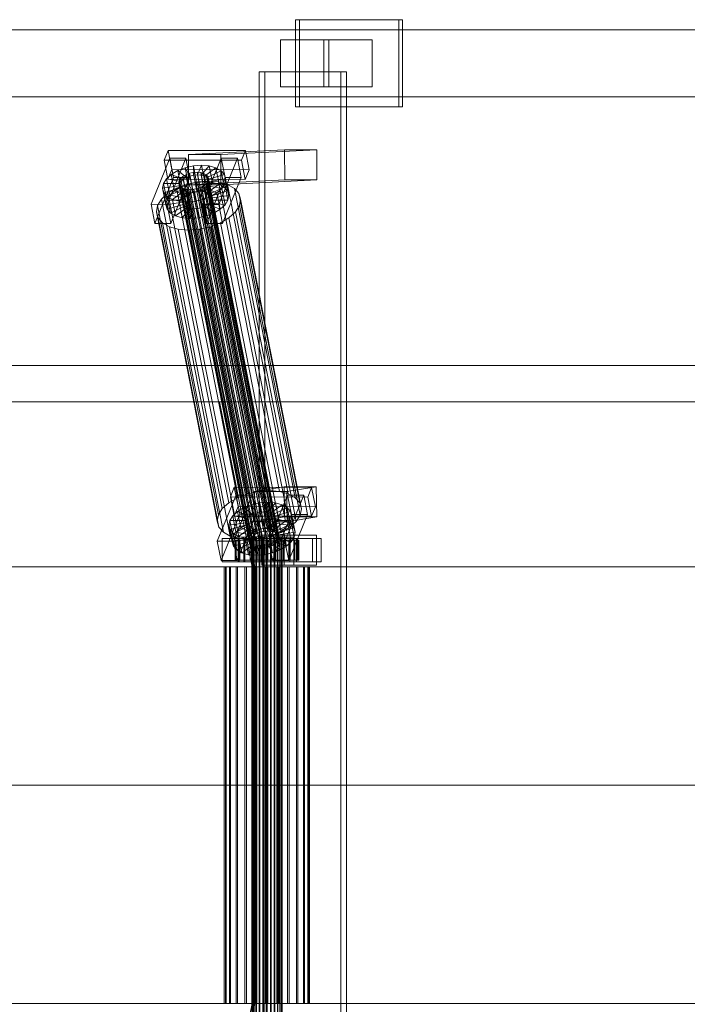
# Model space of a CAD drawing. Header units: millimetres. Extents: x -4395 to 65662, y -65530 to 6847.
# Tile 525 of 656: x 7420 to 7817, y -18130 to -17544. Entities that reach past the tile are written whole.
import ezdxf

# ---------------------------------------------------------------- set-up
doc = ezdxf.new("R2010")
doc.units = ezdxf.units.MM
doc.layers.add('superior_C01', color=7, linetype='Continuous', lineweight=0)

msp = doc.modelspace()

# ---------------------------------------------------------------- linework, layer by layer
at = {"layer": 'superior_C01'}
for p, q in [((7645.405, -17544), (7584.008, -17544)), ((7584.008, -17544), (7584.008, -17596)), ((7586.266, -17544), (7584.008, -17544)), ((7586.266, -17596), (7586.266, -17544)), ((7586.266, -17544), (7647.663, -17544)), ((7645.405, -17596), (7645.405, -17544)), ((7645.405, -17544), (7647.663, -17544)), ((7647.663, -17544), (7647.663, -17596)), ((8345.216, -17550), (7194.008, -17550)), ((7205.298, -17550), (8356.506, -17550)), ((8425.658, -17550), (7274.451, -17550)), ((7288.563, -17550), (8439.771, -17550)), ((7603.826, -17556), (7575.046, -17556)), ((7575.046, -17556), (7575.046, -17584)), ((7600.881, -17556), (7575.046, -17556)), ((7600.881, -17584), (7600.881, -17556)), ((7600.881, -17556), (7629.661, -17556)), ((7603.826, -17584), (7603.826, -17556)), ((7603.826, -17556), (7629.661, -17556)), ((7629.661, -17556), (7629.661, -17584)), ((7610.981, -17575), (7562.247, -17575)), ((7562.247, -17575), (7562.247, -18425)), ((7565.634, -17575), (7562.247, -17575)), ((7565.634, -18425), (7565.634, -17575)), ((7565.634, -17575), (7614.368, -17575)), ((7610.981, -18425), (7610.981, -17575)), ((7610.981, -17575), (7614.368, -17575)), ((7614.368, -17575), (7614.368, -18425)), ((7575.046, -17584), (7603.826, -17584)), ((7575.046, -17584), (7600.881, -17584)), ((7629.661, -17584), (7600.881, -17584)), ((7629.661, -17584), (7603.826, -17584)), ((7194.008, -17590), (8345.216, -17590)), ((7205.298, -17590), (8356.506, -17590)), ((7274.451, -17590), (8425.658, -17590)), ((7288.563, -17590), (8439.771, -17590)), ((7584.008, -17596), (7645.405, -17596)), ((7584.008, -17596), (7586.266, -17596)), ((7647.663, -17596), (7586.266, -17596)), ((7647.663, -17596), (7645.405, -17596)), ((7508.096, -17621.857), (7505.777, -17627.592)), ((7510.349, -17633.325), (7508.096, -17621.857)), ((7508.096, -17621.857), (7554.144, -17621.914)), ((7577.49, -17621.488), (7520.298, -17624.356)), ((7539.485, -17624.356), (7596.677, -17621.488)), ((7551.825, -17627.65), (7554.144, -17621.914)), ((7554.144, -17621.914), (7556.397, -17633.382)), ((7577.562, -17639.486), (7577.49, -17621.488)), ((7577.49, -17621.488), (7596.677, -17621.488)), ((7596.677, -17621.488), (7596.749, -17639.486)), ((7509.119, -17626.449), (7497.989, -17653.98)), ((7551.825, -17627.65), (7505.777, -17627.592)), ((7505.777, -17627.592), (7508.03, -17639.061)), ((7507.582, -17653.992), (7518.712, -17626.461)), ((7511.372, -17637.917), (7509.119, -17626.449)), ((7509.119, -17626.449), (7518.712, -17626.461)), ((7518.712, -17626.461), (7520.965, -17637.929)), ((7539.485, -17624.356), (7520.298, -17624.356)), ((7520.298, -17624.356), (7520.37, -17642.354)), ((7539.817, -17626.487), (7528.688, -17654.019)), ((7538.281, -17654.031), (7549.411, -17626.499)), ((7539.557, -17642.354), (7539.485, -17624.356)), ((7542.071, -17637.955), (7539.817, -17626.487)), ((7539.817, -17626.487), (7549.411, -17626.499)), ((7549.411, -17626.499), (7551.664, -17637.967)), ((7554.078, -17639.118), (7551.825, -17627.65)), ((7508.03, -17639.061), (7510.349, -17633.325)), ((7510.046, -17636.164), (7513.855, -17633.91)), ((7556.397, -17633.382), (7510.349, -17633.325)), ((7513.855, -17633.91), (7518.331, -17632.183)), ((7513.855, -17633.91), (7518.999, -17637.975)), ((7515.787, -17643.74), (7513.855, -17633.91)), ((7518.331, -17632.183), (7523.167, -17631.1)), ((7518.331, -17632.183), (7521.119, -17637.157)), ((7520.262, -17642.013), (7518.331, -17632.183)), ((7518.677, -17636.336), (7520.797, -17635.518)), ((7520.797, -17635.518), (7523.088, -17635.005)), ((7562.807, -17849.317), (7520.797, -17635.518)), ((7523.088, -17635.005), (7525.394, -17634.832)), ((7565.097, -17848.804), (7523.088, -17635.005)), ((7523.167, -17631.1), (7528.034, -17630.735)), ((7523.167, -17631.1), (7523.41, -17636.643)), ((7525.098, -17640.93), (7523.167, -17631.1)), ((7525.394, -17634.832), (7527.557, -17635.011)), ((7567.403, -17848.631), (7525.394, -17634.832)), ((7528.034, -17630.735), (7525.716, -17636.47)), ((7527.557, -17635.011), (7529.431, -17635.529)), ((7569.567, -17848.809), (7527.557, -17635.011)), ((7532.602, -17631.112), (7527.879, -17636.649)), ((7529.966, -17640.564), (7528.034, -17630.735)), ((7528.034, -17630.735), (7532.602, -17631.112)), ((7529.431, -17635.529), (7530.888, -17636.352)), ((7571.441, -17849.328), (7529.431, -17635.529)), ((7536.558, -17632.206), (7529.753, -17637.167)), ((7539.633, -17633.943), (7531.21, -17637.99)), ((7534.533, -17640.942), (7532.602, -17631.112)), ((7532.602, -17631.112), (7536.558, -17632.206)), ((7538.489, -17642.036), (7536.558, -17632.206)), ((7536.558, -17632.206), (7539.633, -17633.943)), ((7541.564, -17643.772), (7539.633, -17633.943)), ((7539.633, -17633.943), (7541.617, -17636.203)), ((7556.397, -17633.382), (7554.078, -17639.118)), ((7500.242, -17665.449), (7511.372, -17637.917)), ((7504.882, -17644.431), (7505.402, -17641.61)), ((7505.402, -17641.61), (7507.163, -17638.79)), ((7505.402, -17641.61), (7514.995, -17641.622)), ((7507.333, -17651.44), (7505.402, -17641.61)), ((7507.163, -17638.79), (7510.046, -17636.164)), ((7507.163, -17638.79), (7515.829, -17640.286)), ((7509.094, -17648.62), (7507.163, -17638.79)), ((7508.03, -17639.061), (7554.078, -17639.118)), ((7520.965, -17637.929), (7509.836, -17665.461)), ((7510.046, -17636.164), (7517.195, -17639.042)), ((7511.978, -17645.994), (7510.046, -17636.164)), ((7520.965, -17637.929), (7511.372, -17637.917)), ((7514.427, -17641.32), (7514.673, -17639.983)), ((7514.786, -17642.566), (7514.427, -17641.32)), ((7556.436, -17855.119), (7514.427, -17641.32)), ((7514.673, -17639.983), (7515.507, -17638.648)), ((7556.682, -17853.782), (7514.673, -17639.983)), ((7514.995, -17641.622), (7514.749, -17642.958)), ((7515.829, -17640.286), (7514.995, -17641.622)), ((7514.995, -17641.622), (7516.926, -17651.452)), ((7515.507, -17638.648), (7516.873, -17637.404)), ((7557.517, -17852.446), (7515.507, -17638.648)), ((7517.195, -17639.042), (7515.829, -17640.286)), ((7515.829, -17640.286), (7517.761, -17650.116)), ((7516.873, -17637.404), (7518.677, -17636.336)), ((7558.882, -17851.202), (7516.873, -17637.404)), ((7518.999, -17637.975), (7517.195, -17639.042)), ((7517.195, -17639.042), (7519.127, -17648.872)), ((7560.687, -17850.135), (7518.677, -17636.336)), ((7521.119, -17637.157), (7518.999, -17637.975)), ((7518.999, -17637.975), (7520.931, -17647.804)), ((7519.121, -17642.107), (7525.586, -17640.659)), ((7525.098, -17640.93), (7520.262, -17642.013)), ((7577.562, -17639.486), (7520.37, -17642.354)), ((7523.41, -17636.643), (7521.119, -17637.157)), ((7521.119, -17637.157), (7523.051, -17646.986)), ((7525.716, -17636.47), (7523.41, -17636.643)), ((7523.41, -17636.643), (7525.342, -17646.473)), ((7529.966, -17640.564), (7525.098, -17640.93)), ((7525.342, -17646.473), (7525.098, -17640.93)), ((7525.586, -17640.659), (7532.094, -17640.17)), ((7561.801, -17824.968), (7525.586, -17640.659)), ((7525.716, -17636.47), (7527.647, -17646.3)), ((7527.879, -17636.649), (7525.716, -17636.47)), ((7527.647, -17646.3), (7529.966, -17640.564)), ((7527.879, -17636.649), (7529.811, -17646.479)), ((7529.753, -17637.167), (7527.879, -17636.649)), ((7531.107, -17641.341), (7529.741, -17642.585)), ((7529.753, -17637.167), (7531.685, -17646.997)), ((7531.21, -17637.99), (7529.753, -17637.167)), ((7529.811, -17646.479), (7534.533, -17640.942)), ((7534.533, -17640.942), (7529.966, -17640.564)), ((7530.888, -17636.352), (7531.828, -17637.422)), ((7572.897, -17850.15), (7530.888, -17636.352)), ((7530.941, -17665.487), (7542.071, -17637.955)), ((7531.941, -17640.005), (7531.107, -17641.341)), ((7573.116, -17855.139), (7531.107, -17641.341)), ((7531.21, -17637.99), (7533.141, -17647.82)), ((7532.15, -17639.061), (7531.21, -17637.99)), ((7531.429, -17642.979), (7532.263, -17641.643)), ((7531.828, -17637.422), (7532.187, -17638.668)), ((7573.837, -17851.221), (7531.828, -17637.422)), ((7532.187, -17638.668), (7531.941, -17640.005)), ((7531.941, -17640.005), (7573.95, -17853.804)), ((7532.094, -17640.17), (7538.2, -17640.674)), ((7568.309, -17824.479), (7532.094, -17640.17)), ((7541.617, -17636.203), (7532.15, -17639.061)), ((7532.15, -17639.061), (7534.081, -17648.891)), ((7532.509, -17640.307), (7532.15, -17639.061)), ((7574.196, -17852.467), (7532.187, -17638.668)), ((7532.263, -17641.643), (7532.509, -17640.307)), ((7532.263, -17641.643), (7541.856, -17641.655)), ((7534.195, -17651.473), (7532.263, -17641.643)), ((7542.376, -17638.834), (7532.509, -17640.307)), ((7532.509, -17640.307), (7534.44, -17650.137)), ((7538.489, -17642.036), (7534.533, -17640.942)), ((7538.2, -17640.674), (7543.488, -17642.137)), ((7574.415, -17824.984), (7538.2, -17640.674)), ((7596.749, -17639.486), (7539.557, -17642.354)), ((7541.856, -17641.655), (7540.095, -17644.475)), ((7551.664, -17637.967), (7540.535, -17665.499)), ((7543.549, -17646.033), (7541.617, -17636.203)), ((7541.617, -17636.203), (7542.376, -17638.834)), ((7542.376, -17638.834), (7541.856, -17641.655)), ((7541.856, -17641.655), (7543.788, -17651.485)), ((7551.664, -17637.967), (7542.071, -17637.955)), ((7544.307, -17648.664), (7542.376, -17638.834)), ((7596.749, -17639.486), (7577.562, -17639.486)), ((7504.192, -17650.939), (7508.046, -17647.428)), ((7504.882, -17644.431), (7514.749, -17642.958)), ((7505.641, -17647.062), (7504.882, -17644.431)), ((7506.814, -17654.261), (7504.882, -17644.431)), ((7505.641, -17647.062), (7515.108, -17644.204)), ((7507.625, -17649.322), (7505.641, -17647.062)), ((7507.572, -17656.892), (7505.641, -17647.062)), ((7507.625, -17649.322), (7516.048, -17645.275)), ((7508.046, -17647.428), (7513.139, -17644.416)), ((7544.261, -17831.737), (7508.046, -17647.428)), ((7511.978, -17645.994), (7509.094, -17648.62)), ((7510.7, -17651.059), (7517.505, -17646.098)), ((7515.787, -17643.74), (7511.978, -17645.994)), ((7519.127, -17648.872), (7511.978, -17645.994)), ((7513.139, -17644.416), (7519.121, -17642.107)), ((7549.353, -17828.725), (7513.139, -17644.416)), ((7514.656, -17652.153), (7519.379, -17646.616)), ((7514.749, -17642.958), (7515.108, -17644.204)), ((7514.749, -17642.958), (7516.681, -17652.788)), ((7515.726, -17643.637), (7514.786, -17642.566)), ((7556.796, -17856.365), (7514.786, -17642.566)), ((7515.108, -17644.204), (7516.048, -17645.275)), ((7515.108, -17644.204), (7517.04, -17654.034)), ((7517.183, -17644.459), (7515.726, -17643.637)), ((7557.736, -17857.435), (7515.726, -17643.637)), ((7520.262, -17642.013), (7515.787, -17643.74)), ((7520.931, -17647.804), (7515.787, -17643.74)), ((7516.048, -17645.275), (7517.505, -17646.098)), ((7516.048, -17645.275), (7517.98, -17655.105)), ((7519.057, -17644.978), (7517.183, -17644.459)), ((7559.192, -17858.258), (7517.183, -17644.459)), ((7517.505, -17646.098), (7519.379, -17646.616)), ((7517.505, -17646.098), (7519.436, -17655.927)), ((7521.22, -17645.156), (7519.057, -17644.978)), ((7561.066, -17858.776), (7519.057, -17644.978)), ((7555.336, -17826.416), (7519.121, -17642.107)), ((7519.224, -17652.53), (7521.542, -17646.795)), ((7519.379, -17646.616), (7521.542, -17646.795)), ((7519.379, -17646.616), (7521.31, -17656.446)), ((7523.051, -17646.986), (7520.262, -17642.013)), ((7520.37, -17642.354), (7539.557, -17642.354)), ((7520.931, -17647.804), (7523.051, -17646.986)), ((7523.526, -17644.983), (7521.22, -17645.156)), ((7563.23, -17858.955), (7521.22, -17645.156)), ((7521.542, -17646.795), (7523.848, -17646.622)), ((7521.542, -17646.795), (7523.474, -17656.624)), ((7523.051, -17646.986), (7525.342, -17646.473)), ((7525.817, -17644.47), (7523.526, -17644.983)), ((7565.535, -17858.782), (7523.526, -17644.983)), ((7523.848, -17646.622), (7526.139, -17646.108)), ((7524.091, -17652.165), (7523.848, -17646.622)), ((7523.848, -17646.622), (7525.779, -17656.451)), ((7525.342, -17646.473), (7527.647, -17646.3)), ((7527.937, -17643.652), (7525.817, -17644.47)), ((7567.826, -17858.269), (7525.817, -17644.47)), ((7526.139, -17646.108), (7528.259, -17645.29)), ((7528.927, -17651.082), (7526.139, -17646.108)), ((7526.139, -17646.108), (7528.07, -17655.938)), ((7527.647, -17646.3), (7529.811, -17646.479)), ((7529.741, -17642.585), (7527.937, -17643.652)), ((7569.946, -17857.451), (7527.937, -17643.652)), ((7528.259, -17645.29), (7530.063, -17644.223)), ((7533.403, -17649.355), (7528.259, -17645.29)), ((7528.259, -17645.29), (7530.19, -17655.12)), ((7571.75, -17856.383), (7529.741, -17642.585)), ((7529.811, -17646.479), (7531.685, -17646.997)), ((7530.063, -17644.223), (7531.429, -17642.979)), ((7537.212, -17647.101), (7530.063, -17644.223)), ((7530.063, -17644.223), (7531.994, -17654.053)), ((7540.095, -17644.475), (7531.429, -17642.979)), ((7531.429, -17642.979), (7533.36, -17652.809)), ((7531.685, -17646.997), (7538.489, -17642.036)), ((7531.685, -17646.997), (7533.141, -17647.82)), ((7533.141, -17647.82), (7541.564, -17643.772)), ((7537.212, -17647.101), (7533.403, -17649.355)), ((7534.081, -17648.891), (7543.549, -17646.033)), ((7540.095, -17644.475), (7537.212, -17647.101)), ((7539.143, -17656.931), (7537.212, -17647.101)), ((7541.564, -17643.772), (7538.489, -17642.036)), ((7542.027, -17654.305), (7540.095, -17644.475)), ((7543.549, -17646.033), (7541.564, -17643.772)), ((7543.488, -17642.137), (7547.599, -17644.459)), ((7579.703, -17826.446), (7543.488, -17642.137)), ((7544.307, -17648.664), (7543.549, -17646.033)), ((7547.599, -17644.459), (7550.252, -17647.481)), ((7583.814, -17828.768), (7547.599, -17644.459)), ((7550.252, -17647.481), (7551.266, -17650.998)), ((7586.467, -17831.79), (7550.252, -17647.481)), ((7501.837, -17654.709), (7504.192, -17650.939)), ((7540.407, -17835.248), (7504.192, -17650.939)), ((7507.333, -17651.44), (7506.814, -17654.261)), ((7516.681, -17652.788), (7506.814, -17654.261)), ((7509.094, -17648.62), (7507.333, -17651.44)), ((7516.926, -17651.452), (7507.333, -17651.44)), ((7510.7, -17651.059), (7507.625, -17649.322)), ((7509.557, -17659.152), (7507.625, -17649.322)), ((7517.761, -17650.116), (7509.094, -17648.62)), ((7514.656, -17652.153), (7510.7, -17651.059)), ((7512.632, -17660.889), (7510.7, -17651.059)), ((7519.224, -17652.53), (7514.656, -17652.153)), ((7516.588, -17661.983), (7514.656, -17652.153)), ((7516.681, -17652.788), (7516.926, -17651.452)), ((7517.04, -17654.034), (7516.681, -17652.788)), ((7516.926, -17651.452), (7517.761, -17650.116)), ((7517.761, -17650.116), (7519.127, -17648.872)), ((7519.127, -17648.872), (7520.931, -17647.804)), ((7524.091, -17652.165), (7519.224, -17652.53)), ((7521.155, -17662.36), (7519.224, -17652.53)), ((7528.927, -17651.082), (7524.091, -17652.165)), ((7526.023, -17661.995), (7524.091, -17652.165)), ((7533.403, -17649.355), (7528.927, -17651.082)), ((7530.859, -17660.912), (7528.927, -17651.082)), ((7533.36, -17652.809), (7531.994, -17654.053)), ((7533.141, -17647.82), (7534.081, -17648.891)), ((7534.195, -17651.473), (7533.36, -17652.809)), ((7533.36, -17652.809), (7542.027, -17654.305)), ((7535.334, -17659.184), (7533.403, -17649.355)), ((7534.081, -17648.891), (7534.44, -17650.137)), ((7534.44, -17650.137), (7534.195, -17651.473)), ((7543.788, -17651.485), (7534.195, -17651.473)), ((7534.44, -17650.137), (7544.307, -17648.664)), ((7542.027, -17654.305), (7543.788, -17651.485)), ((7543.788, -17651.485), (7544.307, -17648.664)), ((7551.266, -17650.998), (7550.572, -17654.769)), ((7587.48, -17835.307), (7551.266, -17650.998)), ((7507.582, -17653.992), (7497.989, -17653.98)), ((7497.989, -17653.98), (7500.242, -17665.449)), ((7501.143, -17658.48), (7501.837, -17654.709)), ((7502.157, -17661.997), (7501.143, -17658.48)), ((7537.358, -17842.789), (7501.143, -17658.48)), ((7538.052, -17839.018), (7501.837, -17654.709)), ((7506.814, -17654.261), (7507.572, -17656.892)), ((7517.04, -17654.034), (7507.572, -17656.892)), ((7507.572, -17656.892), (7509.557, -17659.152)), ((7509.836, -17665.461), (7507.582, -17653.992)), ((7517.98, -17655.105), (7509.557, -17659.152)), ((7509.557, -17659.152), (7512.632, -17660.889)), ((7519.436, -17655.927), (7512.632, -17660.889)), ((7521.31, -17656.446), (7516.588, -17661.983)), ((7517.98, -17655.105), (7517.04, -17654.034)), ((7519.436, -17655.927), (7517.98, -17655.105)), ((7521.31, -17656.446), (7519.436, -17655.927)), ((7523.474, -17656.624), (7521.155, -17662.36)), ((7523.474, -17656.624), (7521.31, -17656.446)), ((7525.779, -17656.451), (7523.474, -17656.624)), ((7528.07, -17655.938), (7525.779, -17656.451)), ((7525.779, -17656.451), (7526.023, -17661.995)), ((7530.19, -17655.12), (7528.07, -17655.938)), ((7528.07, -17655.938), (7530.859, -17660.912)), ((7538.281, -17654.031), (7528.688, -17654.019)), ((7528.688, -17654.019), (7530.941, -17665.487)), ((7531.994, -17654.053), (7530.19, -17655.12)), ((7530.19, -17655.12), (7535.334, -17659.184)), ((7530.859, -17660.912), (7535.334, -17659.184)), ((7531.994, -17654.053), (7539.143, -17656.931)), ((7535.334, -17659.184), (7539.143, -17656.931)), ((7540.535, -17665.499), (7538.281, -17654.031)), ((7539.143, -17656.931), (7542.027, -17654.305)), ((7548.217, -17658.539), (7544.362, -17662.05)), ((7550.572, -17654.769), (7548.217, -17658.539)), ((7584.432, -17842.848), (7548.217, -17658.539)), ((7550.572, -17654.769), (7586.786, -17839.078)), ((7504.81, -17665.019), (7502.157, -17661.997)), ((7538.372, -17846.306), (7502.157, -17661.997)), ((7508.92, -17667.341), (7504.81, -17665.019)), ((7541.025, -17849.328), (7504.81, -17665.019)), ((7512.632, -17660.889), (7516.588, -17661.983)), ((7516.588, -17661.983), (7521.155, -17662.36)), ((7521.155, -17662.36), (7526.023, -17661.995)), ((7526.023, -17661.995), (7530.859, -17660.912)), ((7539.27, -17665.062), (7533.288, -17667.371)), ((7544.362, -17662.05), (7539.27, -17665.062)), ((7575.485, -17849.371), (7539.27, -17665.062)), ((7580.577, -17846.359), (7544.362, -17662.05)), ((7500.242, -17665.449), (7509.836, -17665.461)), ((7514.209, -17668.803), (7508.92, -17667.341)), ((7545.135, -17851.65), (7508.92, -17667.341)), ((7520.315, -17669.308), (7514.209, -17668.803)), ((7550.424, -17853.113), (7514.209, -17668.803)), ((7526.822, -17668.819), (7520.315, -17669.308)), ((7556.53, -17853.617), (7520.315, -17669.308)), ((7533.288, -17667.371), (7526.822, -17668.819)), ((7563.037, -17853.128), (7526.822, -17668.819)), ((7530.941, -17665.487), (7540.535, -17665.499)), ((7569.502, -17851.68), (7533.288, -17667.371)), ((1105.699, -17750), (10210.031, -17750)), ((10211.451, -17750), (1107.119, -17750)), ((6598.176, -17771.702), (7538.801, -17771.702)), ((7540.485, -17771.702), (6599.86, -17771.702)), ((7538.801, -17771.702), (7558.116, -17870)), ((7538.801, -17771.702), (7540.485, -17771.702)), ((7538.801, -17771.702), (8114.694, -17771.702)), ((7559.8, -17870), (7540.485, -17771.702)), ((8116.378, -17771.702), (7540.485, -17771.702)), ((7547.53, -17822.549), (7545.211, -17828.285)), ((7549.783, -17834.017), (7547.53, -17822.549)), ((7547.53, -17822.549), (7593.578, -17822.606)), ((7577.179, -17822.189), (7559.651, -17825.057)), ((7577.414, -17840.17), (7577.179, -17822.189)), ((7577.179, -17822.189), (7596.366, -17822.189)), ((7578.838, -17825.057), (7596.366, -17822.189)), ((7591.259, -17828.342), (7593.578, -17822.606)), ((7593.578, -17822.606), (7595.831, -17834.074)), ((7596.366, -17822.189), (7596.6, -17840.17)), ((7548.553, -17827.141), (7537.423, -17854.673)), ((7549.353, -17828.725), (7544.261, -17831.737)), ((7591.259, -17828.342), (7545.211, -17828.285)), ((7545.211, -17828.285), (7547.464, -17839.753)), ((7547.016, -17854.685), (7558.146, -17827.153)), ((7550.806, -17838.609), (7548.553, -17827.141)), ((7548.553, -17827.141), (7558.146, -17827.153)), ((7555.336, -17826.416), (7549.353, -17828.725)), ((7561.801, -17824.968), (7555.336, -17826.416)), ((7558.146, -17827.153), (7560.399, -17838.621)), ((7578.838, -17825.057), (7559.651, -17825.057)), ((7559.651, -17825.057), (7559.886, -17843.038)), ((7568.309, -17824.479), (7561.801, -17824.968)), ((7579.251, -17827.179), (7568.122, -17854.711)), ((7574.415, -17824.984), (7568.309, -17824.479)), ((7579.703, -17826.446), (7574.415, -17824.984)), ((7577.715, -17854.723), (7588.845, -17827.191)), ((7579.072, -17843.038), (7578.838, -17825.057)), ((7581.505, -17838.647), (7579.251, -17827.179)), ((7579.251, -17827.179), (7588.845, -17827.191)), ((7583.814, -17828.768), (7579.703, -17826.446)), ((7586.467, -17831.79), (7583.814, -17828.768)), ((7588.845, -17827.191), (7591.098, -17838.659)), ((7593.512, -17839.81), (7591.259, -17828.342)), ((7540.407, -17835.248), (7538.052, -17839.018)), ((7544.261, -17831.737), (7540.407, -17835.248)), ((7547.464, -17839.753), (7549.783, -17834.017)), ((7549.48, -17836.856), (7553.289, -17834.603)), ((7595.831, -17834.074), (7549.783, -17834.017)), ((7553.289, -17834.603), (7557.765, -17832.875)), ((7553.289, -17834.603), (7558.433, -17838.667)), ((7555.221, -17844.433), (7553.289, -17834.603)), ((7557.765, -17832.875), (7562.601, -17831.792)), ((7557.765, -17832.875), (7560.553, -17837.849)), ((7559.696, -17842.705), (7557.765, -17832.875)), ((7562.601, -17831.792), (7567.468, -17831.427)), ((7562.601, -17831.792), (7562.844, -17837.336)), ((7564.532, -17841.622), (7562.601, -17831.792)), ((7567.468, -17831.427), (7565.15, -17837.163)), ((7572.036, -17831.804), (7567.313, -17837.341)), ((7569.4, -17841.257), (7567.468, -17831.427)), ((7567.468, -17831.427), (7572.036, -17831.804)), ((7575.992, -17832.898), (7569.187, -17837.86)), ((7579.067, -17834.635), (7570.644, -17838.682)), ((7573.967, -17841.634), (7572.036, -17831.804)), ((7572.036, -17831.804), (7575.992, -17832.898)), ((7577.923, -17842.728), (7575.992, -17832.898)), ((7575.992, -17832.898), (7579.067, -17834.635)), ((7580.998, -17844.465), (7579.067, -17834.635)), ((7579.067, -17834.635), (7581.051, -17836.895)), ((7587.48, -17835.307), (7586.467, -17831.79)), ((7586.786, -17839.078), (7587.48, -17835.307)), ((7595.831, -17834.074), (7593.512, -17839.81)), ((7538.052, -17839.018), (7537.358, -17842.789)), ((7539.676, -17866.141), (7550.806, -17838.609)), ((7544.836, -17842.302), (7546.597, -17839.482)), ((7546.597, -17839.482), (7549.48, -17836.856)), ((7546.597, -17839.482), (7555.263, -17840.978)), ((7548.528, -17849.312), (7546.597, -17839.482)), ((7547.464, -17839.753), (7593.512, -17839.81)), ((7560.399, -17838.621), (7549.27, -17866.153)), ((7549.48, -17836.856), (7556.629, -17839.734)), ((7551.412, -17846.686), (7549.48, -17836.856)), ((7560.399, -17838.621), (7550.806, -17838.609)), ((7555.263, -17840.978), (7554.429, -17842.314)), ((7556.629, -17839.734), (7555.263, -17840.978)), ((7555.263, -17840.978), (7557.195, -17850.808)), ((7558.433, -17838.667), (7556.629, -17839.734)), ((7556.629, -17839.734), (7558.561, -17849.564)), ((7560.553, -17837.849), (7558.433, -17838.667)), ((7558.433, -17838.667), (7560.365, -17848.497)), ((7577.414, -17840.17), (7559.886, -17843.038)), ((7562.844, -17837.336), (7560.553, -17837.849)), ((7560.553, -17837.849), (7562.485, -17847.679)), ((7565.15, -17837.163), (7562.844, -17837.336)), ((7562.844, -17837.336), (7564.776, -17847.165)), ((7569.4, -17841.257), (7564.532, -17841.622)), ((7565.15, -17837.163), (7567.081, -17846.992)), ((7567.313, -17837.341), (7565.15, -17837.163)), ((7567.081, -17846.992), (7569.4, -17841.257)), ((7567.313, -17837.341), (7569.245, -17847.171)), ((7569.187, -17837.86), (7567.313, -17837.341)), ((7569.187, -17837.86), (7571.119, -17847.689)), ((7570.644, -17838.682), (7569.187, -17837.86)), ((7573.967, -17841.634), (7569.4, -17841.257)), ((7570.375, -17866.179), (7581.505, -17838.647)), ((7570.644, -17838.682), (7572.575, -17848.512)), ((7571.584, -17839.753), (7570.644, -17838.682)), ((7581.051, -17836.895), (7571.584, -17839.753)), ((7571.584, -17839.753), (7573.515, -17849.583)), ((7571.943, -17840.999), (7571.584, -17839.753)), ((7571.697, -17842.335), (7571.943, -17840.999)), ((7581.81, -17839.526), (7571.943, -17840.999)), ((7571.943, -17840.999), (7573.874, -17850.829)), ((7596.6, -17840.17), (7577.414, -17840.17)), ((7596.6, -17840.17), (7579.072, -17843.038)), ((7591.098, -17838.659), (7579.969, -17866.191)), ((7582.983, -17846.725), (7581.051, -17836.895)), ((7581.051, -17836.895), (7581.81, -17839.526)), ((7581.81, -17839.526), (7581.29, -17842.347)), ((7591.098, -17838.659), (7581.505, -17838.647)), ((7583.741, -17849.356), (7581.81, -17839.526)), ((7584.432, -17842.848), (7586.786, -17839.078)), ((7537.358, -17842.789), (7538.372, -17846.306)), ((7538.372, -17846.306), (7541.025, -17849.328)), ((7544.316, -17845.123), (7544.836, -17842.302)), ((7544.316, -17845.123), (7554.183, -17843.65)), ((7545.075, -17847.754), (7544.316, -17845.123)), ((7546.248, -17854.953), (7544.316, -17845.123)), ((7544.836, -17842.302), (7554.429, -17842.314)), ((7546.767, -17852.132), (7544.836, -17842.302)), ((7545.075, -17847.754), (7554.542, -17844.897)), ((7547.059, -17850.015), (7555.482, -17845.967)), ((7551.412, -17846.686), (7548.528, -17849.312)), ((7550.134, -17851.751), (7556.939, -17846.79)), ((7555.221, -17844.433), (7551.412, -17846.686)), ((7558.561, -17849.564), (7551.412, -17846.686)), ((7554.429, -17842.314), (7554.183, -17843.65)), ((7554.183, -17843.65), (7554.542, -17844.897)), ((7554.183, -17843.65), (7556.115, -17853.48)), ((7554.429, -17842.314), (7556.36, -17852.144)), ((7554.542, -17844.897), (7555.482, -17845.967)), ((7554.542, -17844.897), (7556.474, -17854.726)), ((7559.696, -17842.705), (7555.221, -17844.433)), ((7560.365, -17848.497), (7555.221, -17844.433)), ((7555.482, -17845.967), (7556.939, -17846.79)), ((7555.482, -17845.967), (7557.414, -17855.797)), ((7556.939, -17846.79), (7558.813, -17847.308)), ((7556.939, -17846.79), (7558.87, -17856.62)), ((7564.532, -17841.622), (7559.696, -17842.705)), ((7562.485, -17847.679), (7559.696, -17842.705)), ((7559.886, -17843.038), (7579.072, -17843.038)), ((7562.485, -17847.679), (7564.776, -17847.165)), ((7563.282, -17847.314), (7565.573, -17846.801)), ((7564.776, -17847.165), (7564.532, -17841.622)), ((7564.776, -17847.165), (7567.081, -17846.992)), ((7565.573, -17846.801), (7567.693, -17845.983)), ((7568.361, -17851.774), (7565.573, -17846.801)), ((7565.573, -17846.801), (7567.504, -17856.631)), ((7567.081, -17846.992), (7569.245, -17847.171)), ((7567.693, -17845.983), (7569.497, -17844.915)), ((7572.837, -17850.047), (7567.693, -17845.983)), ((7567.693, -17845.983), (7569.624, -17855.812)), ((7569.245, -17847.171), (7573.967, -17841.634)), ((7569.245, -17847.171), (7571.119, -17847.689)), ((7569.497, -17844.915), (7570.863, -17843.671)), ((7576.646, -17847.793), (7569.497, -17844.915)), ((7569.497, -17844.915), (7571.428, -17854.745)), ((7570.863, -17843.671), (7571.697, -17842.335)), ((7579.529, -17845.167), (7570.863, -17843.671)), ((7570.863, -17843.671), (7572.794, -17853.501)), ((7571.119, -17847.689), (7577.923, -17842.728)), ((7571.697, -17842.335), (7581.29, -17842.347)), ((7573.629, -17852.165), (7571.697, -17842.335)), ((7572.575, -17848.512), (7580.998, -17844.465)), ((7573.515, -17849.583), (7582.983, -17846.725)), ((7577.923, -17842.728), (7573.967, -17841.634)), ((7575.485, -17849.371), (7580.577, -17846.359)), ((7579.529, -17845.167), (7576.646, -17847.793)), ((7580.998, -17844.465), (7577.923, -17842.728)), ((7581.29, -17842.347), (7579.529, -17845.167)), ((7581.461, -17854.997), (7579.529, -17845.167)), ((7580.577, -17846.359), (7584.432, -17842.848)), ((7582.983, -17846.725), (7580.998, -17844.465)), ((7581.29, -17842.347), (7583.222, -17852.177)), ((7583.741, -17849.356), (7582.983, -17846.725)), ((7549.924, -17853), (7540.331, -17853)), ((7540.331, -17853), (7540.331, -17867)), ((7553.879, -17853), (7540.331, -17853)), ((7541.025, -17849.328), (7545.135, -17851.65)), ((7547.059, -17850.015), (7545.075, -17847.754)), ((7547.006, -17857.584), (7545.075, -17847.754)), ((7545.135, -17851.65), (7550.424, -17853.113)), ((7546.767, -17852.132), (7546.248, -17854.953)), ((7548.528, -17849.312), (7546.767, -17852.132)), ((7556.36, -17852.144), (7546.767, -17852.132)), ((7550.134, -17851.751), (7547.059, -17850.015)), ((7548.991, -17859.844), (7547.059, -17850.015)), ((7557.195, -17850.808), (7548.528, -17849.312)), ((7549.924, -17867), (7549.924, -17853)), ((7549.924, -17853), (7563.473, -17853)), ((7554.09, -17852.845), (7550.134, -17851.751)), ((7552.066, -17861.581), (7550.134, -17851.751)), ((7596.485, -17853), (7550.437, -17853)), ((7550.437, -17853), (7550.437, -17867)), ((7553.259, -17853), (7550.437, -17853)), ((7553.259, -17867), (7553.259, -17853)), ((7553.259, -17853), (7599.307, -17853)), ((7553.879, -17867), (7553.879, -17853)), ((7553.879, -17853), (7563.473, -17853)), ((7554.09, -17852.845), (7558.813, -17847.308)), ((7558.658, -17853.223), (7554.09, -17852.845)), ((7556.022, -17862.675), (7554.09, -17852.845)), ((7556.115, -17853.48), (7556.36, -17852.144)), ((7556.36, -17852.144), (7557.195, -17850.808)), ((7557.517, -17852.446), (7556.682, -17853.782)), ((7557.195, -17850.808), (7558.561, -17849.564)), ((7558.882, -17851.202), (7557.517, -17852.446)), ((7558.221, -17852), (7557.972, -17852)), ((7557.972, -17852), (7558.335, -17852)), ((7557.972, -18148), (7557.972, -17852)), ((7559.067, -17852), (7558.221, -17852)), ((7558.221, -18148), (7558.221, -17852)), ((7558.335, -17852), (7559.287, -17852)), ((7558.335, -18148), (7558.335, -17852)), ((7558.561, -17849.564), (7560.365, -17848.497)), ((7558.658, -17853.223), (7560.976, -17847.487)), ((7563.525, -17852.857), (7558.658, -17853.223)), ((7558.813, -17847.308), (7560.976, -17847.487)), ((7558.813, -17847.308), (7560.744, -17857.138)), ((7560.687, -17850.135), (7558.882, -17851.202)), ((7560.452, -17852), (7559.067, -17852)), ((7559.067, -18148), (7559.067, -17852)), ((7559.287, -17852), (7560.762, -17852)), ((7559.287, -18148), (7559.287, -17852)), ((7560.365, -17848.497), (7562.485, -17847.679)), ((7562.281, -17852), (7560.452, -17852)), ((7560.452, -18148), (7560.452, -17852)), ((7562.807, -17849.317), (7560.687, -17850.135)), ((7560.762, -17852), (7562.66, -17852)), ((7560.762, -18148), (7560.762, -17852)), ((7560.976, -17847.487), (7563.282, -17847.314)), ((7560.976, -17847.487), (7562.908, -17857.317)), ((7564.429, -17852), (7562.281, -17852)), ((7562.281, -18148), (7562.281, -17852)), ((7562.66, -17852), (7564.852, -17852)), ((7562.66, -18148), (7562.66, -17852)), ((7565.097, -17848.804), (7562.807, -17849.317)), ((7563.037, -17853.128), (7569.502, -17851.68)), ((7563.525, -17852.857), (7563.282, -17847.314)), ((7563.282, -17847.314), (7565.213, -17857.144)), ((7563.473, -17853), (7563.473, -17867)), ((7568.361, -17851.774), (7563.525, -17852.857)), ((7565.457, -17862.687), (7563.525, -17852.857)), ((7583.054, -17851), (7563.867, -17851)), ((7563.867, -17851), (7563.867, -17869)), ((7577.303, -17851), (7563.867, -17851)), ((7566.75, -17852), (7564.429, -17852)), ((7564.429, -18148), (7564.429, -17852)), ((7564.852, -17852), (7567.188, -17852)), ((7564.852, -18148), (7564.852, -17852)), ((7567.403, -17848.631), (7565.097, -17848.804)), ((7569.086, -17852), (7566.75, -17852)), ((7566.75, -18148), (7566.75, -17852)), ((7567.188, -17852), (7569.509, -17852)), ((7567.188, -18148), (7567.188, -17852)), ((7569.567, -17848.809), (7567.403, -17848.631)), ((7572.837, -17850.047), (7568.361, -17851.774)), ((7570.293, -17861.604), (7568.361, -17851.774)), ((7571.278, -17852), (7569.086, -17852)), ((7569.086, -18148), (7569.086, -17852)), ((7569.502, -17851.68), (7575.485, -17849.371)), ((7569.509, -17852), (7571.657, -17852)), ((7569.509, -18148), (7569.509, -17852)), ((7571.441, -17849.328), (7569.567, -17848.809)), ((7580.623, -17853), (7571.03, -17853)), ((7571.03, -17853), (7571.03, -17867)), ((7584.578, -17853), (7571.03, -17853)), ((7571.119, -17847.689), (7572.575, -17848.512)), ((7573.176, -17852), (7571.278, -17852)), ((7571.278, -18148), (7571.278, -17852)), ((7572.897, -17850.15), (7571.441, -17849.328)), ((7571.657, -17852), (7573.486, -17852)), ((7571.657, -18148), (7571.657, -17852)), ((7572.575, -17848.512), (7573.515, -17849.583)), ((7573.629, -17852.165), (7572.794, -17853.501)), ((7576.646, -17847.793), (7572.837, -17850.047)), ((7574.768, -17859.877), (7572.837, -17850.047)), ((7573.837, -17851.221), (7572.897, -17850.15)), ((7574.651, -17852), (7573.176, -17852)), ((7573.176, -18148), (7573.176, -17852)), ((7573.486, -17852), (7574.87, -17852)), ((7573.486, -18148), (7573.486, -17852)), ((7573.515, -17849.583), (7573.874, -17850.829)), ((7573.874, -17850.829), (7573.629, -17852.165)), ((7583.222, -17852.177), (7573.629, -17852.165)), ((7574.196, -17852.467), (7573.837, -17851.221)), ((7573.874, -17850.829), (7583.741, -17849.356)), ((7573.95, -17853.804), (7574.196, -17852.467)), ((7575.603, -17852), (7574.651, -17852)), ((7574.651, -18148), (7574.651, -17852)), ((7574.87, -17852), (7575.716, -17852)), ((7574.87, -18148), (7574.87, -17852)), ((7575.966, -17852), (7575.603, -17852)), ((7575.603, -17852), (7575.603, -18148)), ((7575.716, -17852), (7575.966, -17852)), ((7575.716, -18148), (7575.716, -17852)), ((7575.966, -18148), (7575.966, -17852)), ((7578.577, -17857.623), (7576.646, -17847.793)), ((7577.303, -17869), (7577.303, -17851)), ((7577.303, -17851), (7596.489, -17851)), ((7580.623, -17867), (7580.623, -17853)), ((7580.623, -17853), (7594.171, -17853)), ((7581.461, -17854.997), (7583.222, -17852.177)), ((7583.054, -17869), (7583.054, -17851)), ((7583.054, -17851), (7596.489, -17851)), ((7583.222, -17852.177), (7583.741, -17849.356)), ((7584.578, -17867), (7584.578, -17853)), ((7584.578, -17853), (7594.171, -17853)), ((7594.171, -17853), (7594.171, -17867)), ((7596.485, -17867), (7596.485, -17853)), ((7596.485, -17853), (7599.307, -17853)), ((7596.489, -17851), (7596.489, -17869)), ((7599.307, -17853), (7599.307, -17867)), ((7547.016, -17854.685), (7537.423, -17854.673)), ((7537.423, -17854.673), (7539.676, -17866.141)), ((7556.115, -17853.48), (7546.248, -17854.953)), ((7546.248, -17854.953), (7547.006, -17857.584)), ((7556.474, -17854.726), (7547.006, -17857.584)), ((7547.006, -17857.584), (7548.991, -17859.844)), ((7549.27, -17866.153), (7547.016, -17854.685)), ((7548.502, -17854), (7547.975, -17854)), ((7547.975, -17854), (7557.972, -17854)), ((7547.975, -17866), (7547.975, -17854)), ((7547.975, -17854), (7548.741, -17854)), ((7550.288, -17854), (7548.502, -17854)), ((7548.502, -17854), (7558.221, -17854)), ((7548.502, -17866), (7548.502, -17854)), ((7548.741, -17854), (7558.335, -17854)), ((7548.741, -17866), (7548.741, -17854)), ((7548.741, -17854), (7550.751, -17854)), ((7557.414, -17855.797), (7548.991, -17859.844)), ((7553.211, -17854), (7550.288, -17854)), ((7550.288, -17854), (7559.067, -17854)), ((7550.288, -17866), (7550.288, -17854)), ((7550.424, -17853.113), (7556.53, -17853.617)), ((7550.751, -17854), (7559.287, -17854)), ((7550.751, -17866), (7550.751, -17854)), ((7550.751, -17854), (7553.865, -17854)), ((7558.87, -17856.62), (7552.066, -17861.581)), ((7557.071, -17854), (7553.211, -17854)), ((7553.211, -17854), (7560.452, -17854)), ((7553.211, -17866), (7553.211, -17854)), ((7553.865, -17854), (7560.762, -17854)), ((7553.865, -17866), (7553.865, -17854)), ((7553.865, -17854), (7557.872, -17854)), ((7560.744, -17857.138), (7556.022, -17862.675)), ((7556.474, -17854.726), (7556.115, -17853.48)), ((7556.682, -17853.782), (7556.436, -17855.119)), ((7556.436, -17855.119), (7556.796, -17856.365)), ((7557.414, -17855.797), (7556.474, -17854.726)), ((7556.53, -17853.617), (7563.037, -17853.128)), ((7556.796, -17856.365), (7557.736, -17857.435)), ((7561.606, -17854), (7557.071, -17854)), ((7557.071, -17854), (7562.281, -17854)), ((7557.071, -17866), (7557.071, -17854)), ((7558.87, -17856.62), (7557.414, -17855.797)), ((7557.736, -17857.435), (7559.192, -17858.258)), ((7557.872, -17854), (7562.66, -17854)), ((7557.872, -17866), (7557.872, -17854)), ((7557.872, -17854), (7562.5, -17854)), ((7557.972, -17854), (7558.221, -17854)), ((7557.972, -17854), (7557.972, -17866)), ((7558.335, -17854), (7557.972, -17854)), ((7558.221, -17854), (7559.067, -17854)), ((7558.221, -17854), (7558.221, -17866)), ((7558.335, -17854), (7558.335, -17866)), ((7559.287, -17854), (7558.335, -17854)), ((7560.589, -17863.052), (7558.658, -17853.223)), ((7560.744, -17857.138), (7558.87, -17856.62)), ((7559.067, -17854), (7560.452, -17854)), ((7559.067, -17854), (7559.067, -17866)), ((7559.192, -17858.258), (7561.066, -17858.776)), ((7559.287, -17854), (7559.287, -17866)), ((7560.762, -17854), (7559.287, -17854)), ((7560.452, -17854), (7562.281, -17854)), ((7560.452, -17854), (7560.452, -17866)), ((7562.908, -17857.317), (7560.589, -17863.052)), ((7562.908, -17857.317), (7560.744, -17857.138)), ((7560.762, -17854), (7560.762, -17866)), ((7562.66, -17854), (7560.762, -17854)), ((7561.066, -17858.776), (7563.23, -17858.955)), ((7566.506, -17854), (7561.606, -17854)), ((7561.606, -17854), (7564.429, -17854)), ((7561.606, -17866), (7561.606, -17854)), ((7562.281, -17854), (7564.429, -17854)), ((7562.281, -17854), (7562.281, -17866)), ((7562.5, -17854), (7564.852, -17854)), ((7562.5, -17866), (7562.5, -17854)), ((7562.5, -17854), (7567.431, -17854)), ((7562.66, -17854), (7562.66, -17866)), ((7564.852, -17854), (7562.66, -17854)), ((7565.213, -17857.144), (7562.908, -17857.317)), ((7563.23, -17858.955), (7565.535, -17858.782)), ((7564.429, -17854), (7566.75, -17854)), ((7564.429, -17854), (7564.429, -17866)), ((7564.852, -17854), (7564.852, -17866)), ((7567.188, -17854), (7564.852, -17854)), ((7567.504, -17856.631), (7565.213, -17857.144)), ((7565.213, -17857.144), (7565.457, -17862.687)), ((7565.535, -17858.782), (7567.826, -17858.269)), ((7571.438, -17854), (7566.506, -17854)), ((7566.506, -17854), (7566.75, -17854)), ((7566.506, -17866), (7566.506, -17854)), ((7566.75, -17854), (7569.086, -17854)), ((7566.75, -17854), (7566.75, -17866)), ((7567.431, -17854), (7567.188, -17854)), ((7567.188, -17854), (7567.188, -17866)), ((7569.509, -17854), (7567.188, -17854)), ((7567.431, -17866), (7567.431, -17854)), ((7567.431, -17854), (7572.332, -17854)), ((7569.624, -17855.812), (7567.504, -17856.631)), ((7567.504, -17856.631), (7570.293, -17861.604)), ((7567.826, -17858.269), (7569.946, -17857.451)), ((7577.715, -17854.723), (7568.122, -17854.711)), ((7568.122, -17854.711), (7570.375, -17866.179)), ((7571.438, -17854), (7569.086, -17854)), ((7569.086, -17854), (7571.278, -17854)), ((7569.086, -17854), (7569.086, -17866)), ((7572.332, -17854), (7569.509, -17854)), ((7569.509, -17854), (7569.509, -17866)), ((7571.657, -17854), (7569.509, -17854)), ((7571.428, -17854.745), (7569.624, -17855.812)), ((7569.624, -17855.812), (7574.768, -17859.877)), ((7569.946, -17857.451), (7571.75, -17856.383)), ((7576.066, -17854), (7571.278, -17854)), ((7571.278, -17854), (7573.176, -17854)), ((7571.278, -17854), (7571.278, -17866)), ((7572.794, -17853.501), (7571.428, -17854.745)), ((7571.428, -17854.745), (7578.577, -17857.623)), ((7576.066, -17854), (7571.438, -17854)), ((7571.438, -17866), (7571.438, -17854)), ((7576.867, -17854), (7571.657, -17854)), ((7571.657, -17854), (7571.657, -17866)), ((7573.486, -17854), (7571.657, -17854)), ((7571.75, -17856.383), (7573.116, -17855.139)), ((7572.332, -17866), (7572.332, -17854)), ((7572.332, -17854), (7576.867, -17854)), ((7572.794, -17853.501), (7581.461, -17854.997)), ((7573.116, -17855.139), (7573.95, -17853.804)), ((7580.073, -17854), (7573.176, -17854)), ((7573.176, -17854), (7574.651, -17854)), ((7573.176, -17854), (7573.176, -17866)), ((7580.727, -17854), (7573.486, -17854)), ((7573.486, -17854), (7573.486, -17866)), ((7574.87, -17854), (7573.486, -17854)), ((7583.187, -17854), (7574.651, -17854)), ((7574.651, -17854), (7575.603, -17854)), ((7574.651, -17854), (7574.651, -17866)), ((7574.768, -17859.877), (7578.577, -17857.623)), ((7583.65, -17854), (7574.87, -17854)), ((7574.87, -17854), (7574.87, -17866)), ((7575.716, -17854), (7574.87, -17854)), ((7575.603, -17854), (7585.196, -17854)), ((7575.603, -17866), (7575.603, -17854)), ((7575.603, -17854), (7575.966, -17854)), ((7585.436, -17854), (7575.716, -17854)), ((7575.716, -17854), (7575.716, -17866)), ((7575.966, -17854), (7575.716, -17854)), ((7585.963, -17854), (7575.966, -17854)), ((7575.966, -17854), (7575.966, -17866)), ((7580.073, -17854), (7576.066, -17854)), ((7576.066, -17866), (7576.066, -17854)), ((7576.867, -17866), (7576.867, -17854)), ((7576.867, -17854), (7580.727, -17854)), ((7579.969, -17866.191), (7577.715, -17854.723)), ((7578.577, -17857.623), (7581.461, -17854.997)), ((7583.187, -17854), (7580.073, -17854)), ((7580.073, -17866), (7580.073, -17854)), ((7580.727, -17866), (7580.727, -17854)), ((7580.727, -17854), (7583.65, -17854)), ((7585.196, -17854), (7583.187, -17854)), ((7583.187, -17866), (7583.187, -17854)), ((7583.65, -17866), (7583.65, -17854)), ((7583.65, -17854), (7585.436, -17854)), ((7585.196, -17854), (7585.196, -17866)), ((7585.963, -17854), (7585.196, -17854)), ((7585.436, -17866), (7585.436, -17854)), ((7585.436, -17854), (7585.963, -17854)), ((7585.963, -17866), (7585.963, -17854)), ((7548.991, -17859.844), (7552.066, -17861.581)), ((7552.066, -17861.581), (7556.022, -17862.675)), ((7556.022, -17862.675), (7560.589, -17863.052)), ((7560.589, -17863.052), (7565.457, -17862.687)), ((7565.457, -17862.687), (7570.293, -17861.604)), ((7570.293, -17861.604), (7574.768, -17859.877)), ((6617.491, -17870), (7558.116, -17870)), ((7559.8, -17870), (6619.175, -17870)), ((7539.676, -17866.141), (7549.27, -17866.153)), ((7540.331, -17867), (7549.924, -17867)), ((7540.331, -17867), (7553.879, -17867)), ((7542.282, -17870), (7541.576, -17870)), ((7541.576, -17870), (7542.602, -17870)), ((7541.576, -18130), (7541.576, -17870)), ((7544.669, -17870), (7542.282, -17870)), ((7542.282, -18130), (7542.282, -17870)), ((7542.602, -17870), (7545.288, -17870)), ((7542.602, -18130), (7542.602, -17870)), ((7548.577, -17870), (7544.669, -17870)), ((7544.669, -18130), (7544.669, -17870)), ((7545.288, -17870), (7549.451, -17870)), ((7545.288, -18130), (7545.288, -17870)), ((7557.972, -17866), (7547.975, -17866)), ((7547.975, -17866), (7548.502, -17866)), ((7548.741, -17866), (7547.975, -17866)), ((7558.221, -17866), (7548.502, -17866)), ((7548.502, -17866), (7550.288, -17866)), ((7553.737, -17870), (7548.577, -17870)), ((7548.577, -18130), (7548.577, -17870)), ((7558.335, -17866), (7548.741, -17866)), ((7550.751, -17866), (7548.741, -17866)), ((7549.451, -17870), (7554.808, -17870)), ((7549.451, -18130), (7549.451, -17870)), ((7563.473, -17867), (7549.924, -17867)), ((7559.067, -17866), (7550.288, -17866)), ((7550.288, -17866), (7553.211, -17866)), ((7550.437, -17867), (7596.485, -17867)), ((7550.437, -17867), (7553.259, -17867)), ((7559.287, -17866), (7550.751, -17866)), ((7553.865, -17866), (7550.751, -17866)), ((7560.452, -17866), (7553.211, -17866)), ((7553.211, -17866), (7557.071, -17866)), ((7599.307, -17867), (7553.259, -17867)), ((7559.8, -17870), (7553.737, -17870)), ((7553.737, -18130), (7553.737, -17870)), ((7560.762, -17866), (7553.865, -17866)), ((7557.872, -17866), (7553.865, -17866)), ((7563.473, -17867), (7553.879, -17867)), ((7554.808, -17870), (7560.994, -17870)), ((7554.808, -18130), (7554.808, -17870)), ((7562.281, -17866), (7557.071, -17866)), ((7557.071, -17866), (7561.606, -17866)), ((7562.66, -17866), (7557.872, -17866)), ((7562.5, -17866), (7557.872, -17866)), ((7558.221, -17866), (7557.972, -17866)), ((7557.972, -17866), (7558.335, -17866)), ((7558.116, -17870), (7558.116, -18000)), ((7558.116, -17870), (8134.009, -17870)), ((7559.067, -17866), (7558.221, -17866)), ((7558.335, -17866), (7559.287, -17866)), ((7560.452, -17866), (7559.067, -17866)), ((7559.287, -17866), (7560.762, -17866)), ((7559.8, -18000), (7559.8, -17870)), ((8135.692, -17870), (7559.8, -17870)), ((7566.351, -17870), (7559.8, -17870)), ((7559.8, -18130), (7559.8, -17870)), ((7562.281, -17866), (7560.452, -17866)), ((7560.762, -17866), (7562.66, -17866)), ((7560.994, -17870), (7567.587, -17870)), ((7560.994, -18130), (7560.994, -17870)), ((7564.429, -17866), (7561.606, -17866)), ((7561.606, -17866), (7566.506, -17866)), ((7564.429, -17866), (7562.281, -17866)), ((7564.852, -17866), (7562.5, -17866)), ((7567.431, -17866), (7562.5, -17866)), ((7562.66, -17866), (7564.852, -17866)), ((7563.867, -17869), (7583.054, -17869)), ((7577.303, -17869), (7563.867, -17869)), ((7566.75, -17866), (7564.429, -17866)), ((7564.852, -17866), (7567.188, -17866)), ((7572.944, -17870), (7566.351, -17870)), ((7566.351, -18130), (7566.351, -17870)), ((7566.75, -17866), (7566.506, -17866)), ((7566.506, -17866), (7571.438, -17866)), ((7569.086, -17866), (7566.75, -17866)), ((7567.188, -17866), (7567.431, -17866)), ((7567.188, -17866), (7569.509, -17866)), ((7572.332, -17866), (7567.431, -17866)), ((7567.587, -17870), (7574.138, -17870)), ((7567.587, -18130), (7567.587, -17870)), ((7571.278, -17866), (7569.086, -17866)), ((7569.086, -17866), (7571.438, -17866)), ((7569.509, -17866), (7572.332, -17866)), ((7569.509, -17866), (7571.657, -17866)), ((7570.375, -17866.179), (7579.969, -17866.191)), ((7571.03, -17867), (7580.623, -17867)), ((7571.03, -17867), (7584.578, -17867)), ((7573.176, -17866), (7571.278, -17866)), ((7571.278, -17866), (7576.066, -17866)), ((7571.438, -17866), (7576.066, -17866)), ((7571.657, -17866), (7576.867, -17866)), ((7571.657, -17866), (7573.486, -17866)), ((7576.867, -17866), (7572.332, -17866)), ((7579.13, -17870), (7572.944, -17870)), ((7572.944, -18130), (7572.944, -17870)), ((7574.651, -17866), (7573.176, -17866)), ((7573.176, -17866), (7580.073, -17866)), ((7573.486, -17866), (7580.727, -17866)), ((7573.486, -17866), (7574.87, -17866)), ((7574.138, -17870), (7580.201, -17870)), ((7574.138, -18130), (7574.138, -17870)), ((7575.603, -17866), (7574.651, -17866)), ((7574.651, -17866), (7583.187, -17866)), ((7574.87, -17866), (7583.65, -17866)), ((7574.87, -17866), (7575.716, -17866)), ((7585.196, -17866), (7575.603, -17866)), ((7575.966, -17866), (7575.603, -17866)), ((7575.716, -17866), (7585.436, -17866)), ((7575.716, -17866), (7575.966, -17866)), ((7575.966, -17866), (7585.963, -17866)), ((7576.066, -17866), (7580.073, -17866)), ((7580.727, -17866), (7576.867, -17866)), ((7596.489, -17869), (7577.303, -17869)), ((7584.487, -17870), (7579.13, -17870)), ((7579.13, -18130), (7579.13, -17870)), ((7580.073, -17866), (7583.187, -17866)), ((7580.201, -17870), (7585.361, -17870)), ((7580.201, -18130), (7580.201, -17870)), ((7594.171, -17867), (7580.623, -17867)), ((7583.65, -17866), (7580.727, -17866)), ((7596.489, -17869), (7583.054, -17869)), ((7583.187, -17866), (7585.196, -17866)), ((7585.436, -17866), (7583.65, -17866)), ((7588.65, -17870), (7584.487, -17870)), ((7584.487, -18130), (7584.487, -17870)), ((7594.171, -17867), (7584.578, -17867)), ((7585.196, -17866), (7585.963, -17866)), ((7585.361, -17870), (7589.269, -17870)), ((7585.361, -18130), (7585.361, -17870)), ((7585.963, -17866), (7585.436, -17866)), ((7591.336, -17870), (7588.65, -17870)), ((7588.65, -18130), (7588.65, -17870)), ((7589.269, -17870), (7591.656, -17870)), ((7589.269, -18130), (7589.269, -17870)), ((7592.361, -17870), (7591.336, -17870)), ((7591.336, -17870), (7591.336, -18130)), ((7591.656, -17870), (7592.361, -17870)), ((7591.656, -18130), (7591.656, -17870)), ((7592.361, -18130), (7592.361, -17870)), ((7599.307, -17867), (7596.485, -17867)), ((6617.491, -18000), (7558.116, -18000)), ((7559.8, -18000), (6619.175, -18000)), ((7558.116, -18000), (7558.116, -18130)), ((7558.116, -18000), (8134.009, -18000)), ((7559.8, -18130), (7559.8, -18000)), ((8135.692, -18000), (7559.8, -18000)), ((6617.491, -18130), (7558.116, -18130)), ((7559.8, -18130), (6619.175, -18130)), ((7558.116, -18130), (7538.801, -18228.298)), ((7540.485, -18228.298), (7559.8, -18130)), ((7542.602, -18130), (7541.576, -18130)), ((7541.576, -18130), (7542.282, -18130)), ((7542.282, -18130), (7544.669, -18130)), ((7545.288, -18130), (7542.602, -18130)), ((7544.669, -18130), (7548.577, -18130)), ((7549.451, -18130), (7545.288, -18130)), ((7548.577, -18130), (7553.737, -18130)), ((7554.808, -18130), (7549.451, -18130)), ((7553.737, -18130), (7559.8, -18130)), ((7560.994, -18130), (7554.808, -18130)), ((7558.116, -18130), (8134.009, -18130)), ((8135.692, -18130), (7559.8, -18130)), ((7559.8, -18130), (7566.351, -18130)), ((7567.587, -18130), (7560.994, -18130)), ((7566.351, -18130), (7572.944, -18130)), ((7574.138, -18130), (7567.587, -18130)), ((7572.944, -18130), (7579.13, -18130)), ((7580.201, -18130), (7574.138, -18130)), ((7579.13, -18130), (7584.487, -18130)), ((7585.361, -18130), (7580.201, -18130)), ((7584.487, -18130), (7588.65, -18130)), ((7589.269, -18130), (7585.361, -18130)), ((7588.65, -18130), (7591.336, -18130)), ((7591.656, -18130), (7589.269, -18130)), ((7591.336, -18130), (7592.361, -18130)), ((7592.361, -18130), (7591.656, -18130))]:
    msp.add_line(p, q, dxfattribs=at)

doc.saveas('drawing.dxf')
